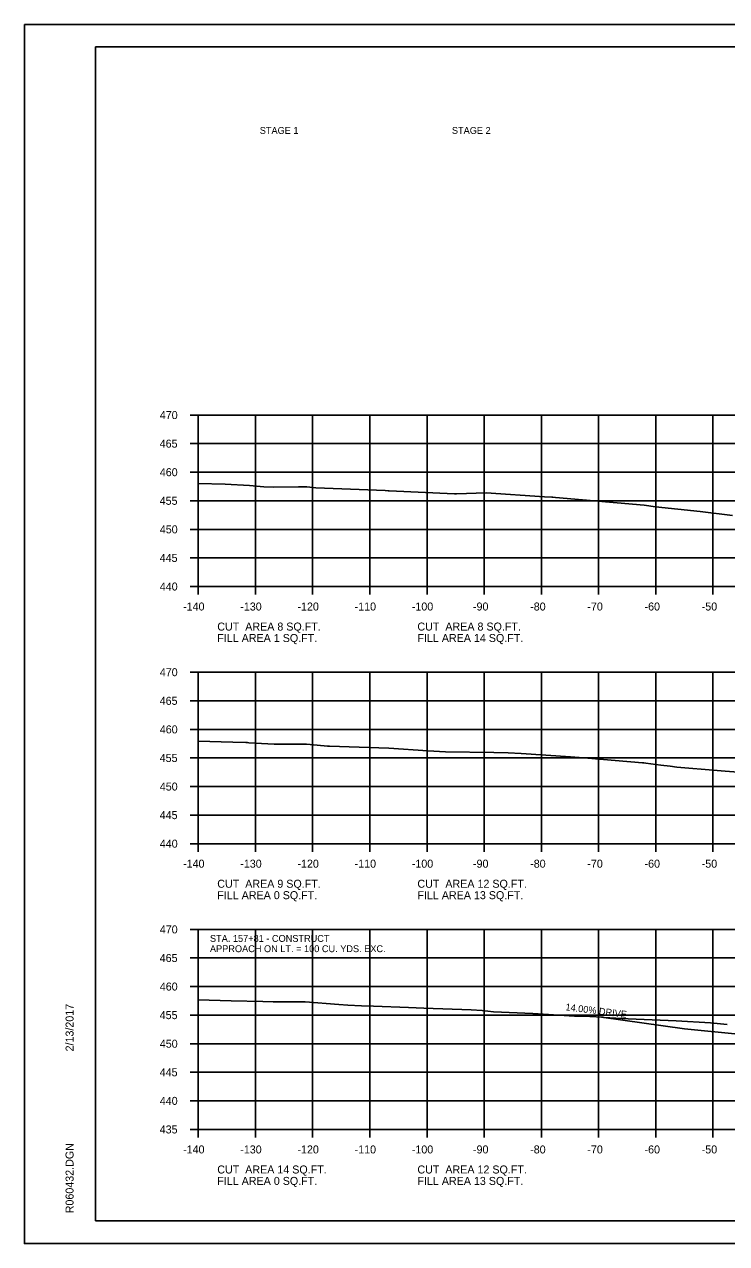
# Model space of a CAD drawing. Extents: x 1538688 to 1540766, y 656250 to 671912.
# Drawn here: x 1538687.8 to 1538810.6, y 666578.1 to 666791.5 of the extents above; entities that cross this region are included whole.
import ezdxf

# ---------------------------------------------------------------- set-up
doc = ezdxf.new("R2010")
doc.units = 0
for name, color, linetype in [('16', 7, 'Continuous'), ('18', 7, 'Continuous'), ('22', 7, 'Continuous'), ('26', 7, 'Continuous'), ('7', 7, 'Continuous'), ('Borings', 7, 'Continuous'), ('Default', 7, 'Continuous'), ('Horizontal Alignment', 7, 'Continuous'), ('RipRap', 7, 'Continuous')]:
    doc.layers.add(name, color=color, linetype=linetype)

msp = doc.modelspace()

# ---------------------------------------------------------------- linework, layer by layer
at = {"layer": '16'}
for p, q in [((1538788.69, 666617.74), (1538803.23, 666615.7)), ((1538803.23, 666615.7), (1538813.18, 666614.71))]:
    msp.add_line(p, q, dxfattribs=at)
at = {"layer": '18'}
for points in [[(1538718.18, 666711.14), (1538722.88, 666711.02), (1538727.11, 666710.79), (1538729.64, 666710.57), (1538731.25, 666710.47), (1538735.68, 666710.55), (1538737.15, 666710.55), (1538738.75, 666710.38), (1538750.88, 666709.89), (1538751.37, 666709.87), (1538751.46, 666709.87), (1538751.54, 666709.86), (1538763, 666709.31), (1538763.33, 666709.33), (1538768.55, 666709.5), (1538778.74, 666708.82), (1538780.03, 666708.72), (1538780.17, 666708.71), (1538780.65, 666708.67), (1538796.15, 666707.33), (1538798.15, 666707.04), (1538805.97, 666706.2), (1538811.61, 666705.51)], [(1538718.18, 666666.03), (1538724.24, 666665.87), (1538726.49, 666665.81), (1538726.81, 666665.79), (1538727, 666665.77), (1538731.46, 666665.49), (1538733.82, 666665.53), (1538737.1, 666665.53), (1538740.17, 666665.22), (1538740.77, 666665.16), (1538741.15, 666665.15), (1538751.51, 666664.81), (1538758.34, 666664.32), (1538761.42, 666664.17), (1538769.84, 666664.04), (1538772.39, 666664), (1538774.66, 666663.86), (1538783.27, 666663.31), (1538786.28, 666663.07), (1538795.84, 666662.27), (1538796.08, 666662.25), (1538796.44, 666662.2), (1538799.07, 666661.82), (1538800.69, 666661.64), (1538801.85, 666661.5), (1538808.94, 666660.89), (1538810.33, 666660.81), (1538814.81, 666660.45)], [(1538718.18, 666620.8), (1538723.94, 666620.63), (1538729.49, 666620.47), (1538731.25, 666620.41), (1538732.01, 666620.44), (1538736.86, 666620.45), (1538742.74, 666619.98), (1538744.33, 666619.82), (1538746.74, 666619.71), (1538748.84, 666619.66), (1538754.94, 666619.45), (1538757.65, 666619.32), (1538765.91, 666619.03), (1538767.84, 666618.94), (1538769.78, 666618.66), (1538776.67, 666618.38), (1538783.95, 666617.91), (1538786.63, 666617.84), (1538788.91, 666617.73), (1538789.08, 666617.71), (1538793.35, 666617.44), (1538801.78, 666617.1), (1538807.78, 666616.73), (1538810.69, 666616.47)]]:
    msp.add_lwpolyline(points, dxfattribs=at)
at = {"layer": '22'}
for p, q in [((1538718.18, 666723.1), (1538998.18, 666723.1)), ((1538718.18, 666693.1), (1538718.18, 666723.1)), ((1538728.18, 666693.1), (1538728.18, 666723.1)), ((1538738.18, 666693.1), (1538738.18, 666723.1)), ((1538748.18, 666693.1), (1538748.18, 666723.1)), ((1538758.18, 666693.1), (1538758.18, 666723.1)), ((1538768.18, 666693.1), (1538768.18, 666723.1)), ((1538778.18, 666693.1), (1538778.18, 666723.1)), ((1538788.18, 666693.1), (1538788.18, 666723.1)), ((1538798.18, 666693.1), (1538798.18, 666723.1)), ((1538808.18, 666693.1), (1538808.18, 666723.1)), ((1538718.18, 666718.1), (1538998.18, 666718.1)), ((1538718.18, 666713.1), (1538998.18, 666713.1)), ((1538718.18, 666708.1), (1538998.18, 666708.1)), ((1538718.18, 666703.1), (1538998.18, 666703.1)), ((1538718.18, 666698.1), (1538998.18, 666698.1)), ((1538718.18, 666693.1), (1538998.18, 666693.1)), ((1538718.18, 666678.1), (1538998.18, 666678.1)), ((1538718.18, 666648.1), (1538718.18, 666678.1)), ((1538728.18, 666648.1), (1538728.18, 666678.1)), ((1538738.18, 666648.1), (1538738.18, 666678.1)), ((1538748.18, 666648.1), (1538748.18, 666678.1)), ((1538758.18, 666648.1), (1538758.18, 666678.1)), ((1538768.18, 666648.1), (1538768.18, 666678.1)), ((1538778.18, 666648.1), (1538778.18, 666678.1)), ((1538788.18, 666648.1), (1538788.18, 666678.1)), ((1538798.18, 666648.1), (1538798.18, 666678.1)), ((1538808.18, 666648.1), (1538808.18, 666678.1)), ((1538718.18, 666673.1), (1538998.18, 666673.1)), ((1538718.18, 666668.1), (1538998.18, 666668.1)), ((1538718.18, 666663.1), (1538998.18, 666663.1)), ((1538718.18, 666658.1), (1538998.18, 666658.1)), ((1538718.18, 666653.1), (1538998.18, 666653.1)), ((1538718.18, 666648.1), (1538998.18, 666648.1)), ((1538718.18, 666633.1), (1538998.18, 666633.1)), ((1538718.18, 666598.1), (1538718.18, 666633.1)), ((1538728.18, 666598.1), (1538728.18, 666633.1)), ((1538738.18, 666598.1), (1538738.18, 666633.1)), ((1538748.18, 666598.1), (1538748.18, 666633.1)), ((1538758.18, 666598.1), (1538758.18, 666633.1)), ((1538768.18, 666598.1), (1538768.18, 666633.1)), ((1538778.18, 666598.1), (1538778.18, 666633.1)), ((1538788.18, 666598.1), (1538788.18, 666633.1)), ((1538798.18, 666598.1), (1538798.18, 666633.1)), ((1538808.18, 666598.1), (1538808.18, 666633.1)), ((1538718.18, 666628.1), (1538998.18, 666628.1)), ((1538718.18, 666623.1), (1538998.18, 666623.1)), ((1538718.18, 666618.1), (1538998.18, 666618.1)), ((1538718.18, 666613.1), (1538998.18, 666613.1)), ((1538718.18, 666608.1), (1538998.18, 666608.1)), ((1538718.18, 666603.1), (1538998.18, 666603.1)), ((1538718.18, 666598.1), (1538998.18, 666598.1))]:
    msp.add_line(p, q, dxfattribs=at)
at = {"layer": '26'}
for p, q in [((1538687.78, 666791.46), (1539021.11, 666791.46)), ((1538687.78, 666578.13), (1539021.11, 666578.13))]:
    msp.add_line(p, q, dxfattribs=at)
msp.add_lwpolyline([(1538687.77, 666791.46), (1539021.11, 666791.46), (1539021.11, 666578.12), (1538687.77, 666578.12)], close=True, dxfattribs=at)
at = {"layer": 'Borings'}
for p, q in [((1538716.78, 666723.1), (1538718.18, 666723.1)), ((1538718.18, 666693.1), (1538718.18, 666723.1)), ((1538716.78, 666718.1), (1538718.18, 666718.1)), ((1538716.78, 666713.1), (1538718.18, 666713.1)), ((1538716.78, 666708.1), (1538718.18, 666708.1)), ((1538716.78, 666703.1), (1538718.18, 666703.1)), ((1538716.78, 666698.1), (1538718.18, 666698.1)), ((1538716.78, 666693.1), (1538718.18, 666693.1)), ((1538718.18, 666693.1), (1538998.18, 666693.1)), ((1538718.18, 666691.7), (1538718.18, 666693.1)), ((1538728.18, 666691.7), (1538728.18, 666693.1)), ((1538738.18, 666691.7), (1538738.18, 666693.1)), ((1538748.18, 666691.7), (1538748.18, 666693.1)), ((1538758.18, 666691.7), (1538758.18, 666693.1)), ((1538768.18, 666691.7), (1538768.18, 666693.1)), ((1538778.18, 666691.7), (1538778.18, 666693.1)), ((1538788.18, 666691.7), (1538788.18, 666693.1)), ((1538798.18, 666691.7), (1538798.18, 666693.1)), ((1538808.18, 666691.7), (1538808.18, 666693.1)), ((1538716.78, 666678.1), (1538718.18, 666678.1)), ((1538718.18, 666648.1), (1538718.18, 666678.1)), ((1538716.78, 666673.1), (1538718.18, 666673.1)), ((1538716.78, 666668.1), (1538718.18, 666668.1)), ((1538716.78, 666663.1), (1538718.18, 666663.1)), ((1538716.78, 666658.1), (1538718.18, 666658.1)), ((1538716.78, 666653.1), (1538718.18, 666653.1)), ((1538716.78, 666648.1), (1538718.18, 666648.1)), ((1538718.18, 666648.1), (1538998.18, 666648.1)), ((1538718.18, 666646.7), (1538718.18, 666648.1)), ((1538728.18, 666646.7), (1538728.18, 666648.1)), ((1538738.18, 666646.7), (1538738.18, 666648.1)), ((1538748.18, 666646.7), (1538748.18, 666648.1)), ((1538758.18, 666646.7), (1538758.18, 666648.1)), ((1538768.18, 666646.7), (1538768.18, 666648.1)), ((1538778.18, 666646.7), (1538778.18, 666648.1)), ((1538788.18, 666646.7), (1538788.18, 666648.1)), ((1538798.18, 666646.7), (1538798.18, 666648.1)), ((1538808.18, 666646.7), (1538808.18, 666648.1)), ((1538716.78, 666633.1), (1538718.18, 666633.1)), ((1538718.18, 666598.1), (1538718.18, 666633.1)), ((1538716.78, 666628.1), (1538718.18, 666628.1)), ((1538716.78, 666623.1), (1538718.18, 666623.1)), ((1538716.78, 666618.1), (1538718.18, 666618.1)), ((1538716.78, 666613.1), (1538718.18, 666613.1)), ((1538716.78, 666608.1), (1538718.18, 666608.1)), ((1538716.78, 666603.1), (1538718.18, 666603.1)), ((1538716.78, 666598.1), (1538718.18, 666598.1)), ((1538718.18, 666598.1), (1538998.18, 666598.1)), ((1538718.18, 666596.7), (1538718.18, 666598.1)), ((1538728.18, 666596.7), (1538728.18, 666598.1)), ((1538738.18, 666596.7), (1538738.18, 666598.1)), ((1538748.18, 666596.7), (1538748.18, 666598.1)), ((1538758.18, 666596.7), (1538758.18, 666598.1)), ((1538768.18, 666596.7), (1538768.18, 666598.1)), ((1538778.18, 666596.7), (1538778.18, 666598.1)), ((1538788.18, 666596.7), (1538788.18, 666598.1)), ((1538798.18, 666596.7), (1538798.18, 666598.1)), ((1538808.18, 666596.7), (1538808.18, 666598.1))]:
    msp.add_line(p, q, dxfattribs=at)
at = {"layer": 'RipRap'}
for p, q in [((1538700.18, 666787.56), (1539016.36, 666787.56)), ((1538700.18, 666582.1), (1538700.18, 666787.56)), ((1538700.18, 666582.1), (1538700.18, 666582.1)), ((1539016.36, 666582.1), (1538700.18, 666582.1))]:
    msp.add_line(p, q, dxfattribs=at)

# ---------------------------------------------------------------- texts
at = {"layer": '16'}
msp.add_text('14.00% DRIVE', height=1.2, rotation=352.879, dxfattribs=at).set_placement((1538782.34, 666618.96))
at = {"layer": '7'}
for s, p in [('STA. 157+81 - CONSTRUCT', (1538720.22, 666630.92)), ('APPROACH ON LT. = 100 CU. YDS. EXC.', (1538720.22, 666629.12))]:
    msp.add_text(s, height=1.2, dxfattribs=at).set_placement(p)
at = {"layer": 'Default'}
for s, p in [('STAGE 1', (1538728.93, 666772.3)), ('STAGE 2', (1538762.53, 666772.3))]:
    msp.add_text(s, height=1.2, dxfattribs=at).set_placement(p)
at = {"layer": 'Horizontal Alignment'}
for s, p in [('470', (1538711.45, 666722.4)), ('465', (1538711.43, 666717.4)), ('460', (1538711.45, 666712.4)), ('455', (1538711.43, 666707.4)), ('450', (1538711.45, 666702.4)), ('445', (1538711.43, 666697.4)), ('440', (1538711.45, 666692.4)), ('-140', (1538715.52, 666688.9)), ('-130', (1538725.52, 666688.9)), ('-120', (1538735.52, 666688.9)), ('-110', (1538745.52, 666688.9)), ('-100', (1538755.52, 666688.9)), ('-90', (1538766.22, 666688.9)), ('-80', (1538776.22, 666688.9)), ('-70', (1538786.22, 666688.9)), ('-60', (1538796.22, 666688.9)), ('-50', (1538806.22, 666688.9)), ('CUT  AREA 8 SQ.FT.', (1538721.5, 666685.39)), ('CUT  AREA 8 SQ.FT.', (1538756.5, 666685.39)), ('FILL AREA 1 SQ.FT.', (1538721.5, 666683.39)), ('FILL AREA 14 SQ.FT.', (1538756.5, 666683.39)), ('470', (1538711.45, 666677.4)), ('465', (1538711.43, 666672.4)), ('460', (1538711.45, 666667.4)), ('455', (1538711.43, 666662.4)), ('450', (1538711.45, 666657.4)), ('445', (1538711.43, 666652.4)), ('440', (1538711.45, 666647.4)), ('-140', (1538715.52, 666643.9)), ('-130', (1538725.52, 666643.9)), ('-120', (1538735.52, 666643.9)), ('-110', (1538745.52, 666643.9)), ('-100', (1538755.52, 666643.9)), ('-90', (1538766.22, 666643.9)), ('-80', (1538776.22, 666643.9)), ('-70', (1538786.22, 666643.9)), ('-60', (1538796.22, 666643.9)), ('-50', (1538806.22, 666643.9)), ('CUT  AREA 9 SQ.FT.', (1538721.5, 666640.39)), ('CUT  AREA 12 SQ.FT.', (1538756.5, 666640.39)), ('FILL AREA 0 SQ.FT.', (1538721.5, 666638.39)), ('FILL AREA 13 SQ.FT.', (1538756.5, 666638.39)), ('470', (1538711.45, 666632.4)), ('465', (1538711.43, 666627.4)), ('460', (1538711.45, 666622.4)), ('455', (1538711.43, 666617.4)), ('450', (1538711.45, 666612.4)), ('445', (1538711.43, 666607.4)), ('440', (1538711.45, 666602.4)), ('435', (1538711.43, 666597.4)), ('-140', (1538715.52, 666593.9)), ('-130', (1538725.52, 666593.9)), ('-120', (1538735.52, 666593.9)), ('-110', (1538745.52, 666593.9)), ('-100', (1538755.52, 666593.9)), ('-90', (1538766.22, 666593.9)), ('-80', (1538776.22, 666593.9)), ('-70', (1538786.22, 666593.9)), ('-60', (1538796.22, 666593.9)), ('-50', (1538806.22, 666593.9)), ('CUT  AREA 14 SQ.FT.', (1538721.5, 666590.39)), ('CUT  AREA 12 SQ.FT.', (1538756.5, 666590.39)), ('FILL AREA 0 SQ.FT.', (1538721.5, 666588.39)), ('FILL AREA 13 SQ.FT.', (1538756.5, 666588.39))]:
    msp.add_text(s, height=1.4, dxfattribs=at).set_placement(p)
at = {"layer": 'RipRap'}
for s, p in [('2/13/2017', (1538696.37, 666611.75)), ('R060432.DGN', (1538696.37, 666583.43))]:
    msp.add_text(s, height=1.4, rotation=90, dxfattribs=at).set_placement(p)

doc.saveas('drawing.dxf')
